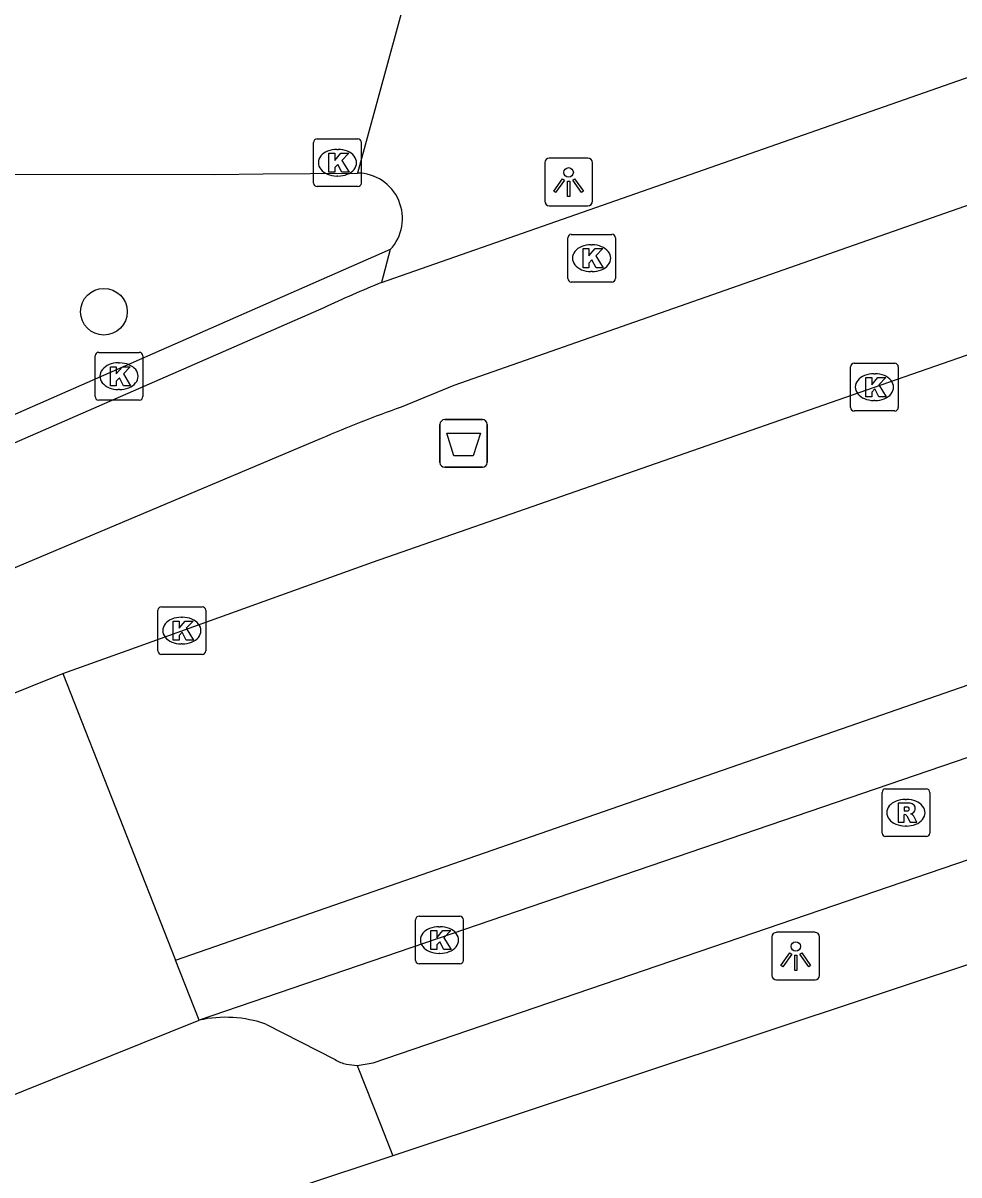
# Model space of a CAD drawing. Extents: x 161087 to 161922, y 382574 to 383873.
# Drawn here: x 161734.16 to 161753.78, y 382814.7 to 382838.86 of the extents above; entities that cross this region are included whole.
import ezdxf

# ---------------------------------------------------------------- set-up
doc = ezdxf.new("R2010")
doc.units = 0
for name, color, linetype in [('IMGEO_Afvalbak', 7, 'Continuous'), ('IMGEO_Boom', 7, 'Continuous'), ('IMGEO_Fietspad_gesloten', 7, 'Continuous'), ('IMGEO_Kolk', 7, 'Continuous'), ('IMGEO_Lichtpunt', 7, 'Continuous'), ('IMGEO_Pand', 7, 'Continuous'), ('IMGEO_Rijbaan_lokaal_gesloten', 7, 'Continuous'), ('IMGEO_Rioolput', 7, 'Continuous'), ('IMGEO_Voetpad_open', 7, 'Continuous')]:
    doc.layers.add(name, color=color, linetype=linetype)

msp = doc.modelspace()

# ---------------------------------------------------------------- linework, layer by layer
at = {"layer": 'IMGEO_Afvalbak'}
for p, q in [((161742.903, 382829.642), (161742.903, 382830.442)), ((161742.903, 382830.442), (161742.903, 382829.642)), ((161743.003, 382830.542), (161743.793, 382830.542)), ((161743.793, 382830.542), (161743.003, 382830.542)), ((161743.893, 382830.442), (161743.893, 382829.642)), ((161743.893, 382829.642), (161743.893, 382830.442)), ((161743.793, 382829.542), (161743.003, 382829.542)), ((161743.003, 382829.542), (161743.793, 382829.542))]:
    msp.add_line(p, q, dxfattribs=at)
msp.add_lwpolyline([(161743.046, 382830.256), (161743.75, 382830.256), (161743.601, 382829.786), (161743.195, 382829.786), (161743.046, 382830.256)], dxfattribs=at)
for centre, start, end in [((161743.003, 382830.442), 90, 180), ((161743.003, 382830.442), 90, 180), ((161743.793, 382830.442), 0, 90), ((161743.793, 382830.442), 360, 90), ((161743.003, 382829.642), 180, 270), ((161743.003, 382829.642), 180, 270), ((161743.793, 382829.642), 270, 0), ((161743.793, 382829.642), 270, 0)]:
    msp.add_arc(centre, 0.1, start, end, dxfattribs=at)
at = {"layer": 'IMGEO_Boom'}
msp.add_circle((161735.859, 382832.805), 0.489, dxfattribs=at)
at = {"layer": 'IMGEO_Fietspad_gesloten'}
for points in [[(161741.681, 382833.418), (161770.191, 382843.404)], [(161763.899, 382838.518), (161743.191, 382831.256), (161742.093, 382830.806)], [(161740.467, 382832.888), (161719.327, 382823.646)], [(161740.413, 382830.148), (161727.398, 382824.655), (161728.389, 382822.563)]]:
    msp.add_lwpolyline(points, dxfattribs=at)
for centre, radius, start, end in [((161752.523, 382806.929), 28.622, 112.2588, 114.9108), ((161751.235, 382804.991), 27.385, 109.5008, 113.2764)]:
    msp.add_arc(centre, radius, start, end, dxfattribs=at)
at = {"layer": 'IMGEO_Kolk'}
for p, q in [((161740.254, 382835.503), (161740.254, 382836.355)), ((161740.329, 382836.429), (161741.181, 382836.429)), ((161741.255, 382836.355), (161741.255, 382835.503)), ((161740.742, 382836.209), (161740.767, 382836.209)), ((161740.765, 382835.649), (161740.74, 382835.649)), ((161741.181, 382835.429), (161740.329, 382835.429)), ((161745.581, 382833.501), (161745.581, 382834.353)), ((161745.656, 382834.427), (161746.508, 382834.427)), ((161746.582, 382834.353), (161746.582, 382833.501)), ((161746.069, 382834.207), (161746.094, 382834.207)), ((161746.092, 382833.647), (161746.067, 382833.647)), ((161746.508, 382833.427), (161745.656, 382833.427)), ((161735.75, 382831.952), (161736.602, 382831.952)), ((161735.675, 382831.026), (161735.675, 382831.878)), ((161736.163, 382831.732), (161736.188, 382831.732)), ((161736.676, 382831.878), (161736.676, 382831.026)), ((161751.509, 382830.797), (161751.509, 382831.649)), ((161751.584, 382831.723), (161752.436, 382831.723)), ((161752.51, 382831.649), (161752.51, 382830.797)), ((161751.997, 382831.503), (161752.022, 382831.503)), ((161736.186, 382831.172), (161736.161, 382831.172)), ((161736.602, 382830.952), (161735.75, 382830.952)), ((161752.02, 382830.943), (161751.995, 382830.943)), ((161752.436, 382830.723), (161751.584, 382830.723)), ((161737.067, 382826.618), (161737.919, 382826.618)), ((161736.992, 382825.692), (161736.992, 382826.544)), ((161737.48, 382826.398), (161737.505, 382826.398)), ((161737.993, 382826.544), (161737.993, 382825.692)), ((161737.919, 382825.618), (161737.067, 382825.618)), ((161737.503, 382825.838), (161737.478, 382825.838)), ((161742.392, 382819.204), (161742.392, 382820.056)), ((161742.467, 382820.13), (161743.319, 382820.13)), ((161743.393, 382820.056), (161743.393, 382819.204)), ((161742.88, 382819.91), (161742.905, 382819.91)), ((161742.903, 382819.35), (161742.878, 382819.35)), ((161743.319, 382819.13), (161742.467, 382819.13))]:
    msp.add_line(p, q, dxfattribs=at)
for points in [[(161740.254, 382835.503), (161740.254, 382836.355)], [(161740.329, 382836.429), (161741.181, 382836.429)], [(161741.255, 382836.355), (161741.255, 382835.503)], [(161740.575, 382836.129), (161740.698, 382836.129), (161740.698, 382835.978), (161740.828, 382836.129), (161740.992, 382836.129), (161740.846, 382835.978), (161740.999, 382835.729), (161740.847, 382835.729), (161740.762, 382835.893), (161740.698, 382835.826), (161740.698, 382835.729), (161740.575, 382835.729), (161740.575, 382836.129)], [(161741.181, 382835.429), (161740.329, 382835.429)], [(161745.581, 382833.501), (161745.581, 382834.353)], [(161745.656, 382834.427), (161746.508, 382834.427)], [(161746.582, 382834.353), (161746.582, 382833.501)], [(161745.902, 382834.127), (161746.025, 382834.127), (161746.025, 382833.976), (161746.155, 382834.127), (161746.319, 382834.127), (161746.173, 382833.976), (161746.326, 382833.727), (161746.174, 382833.727), (161746.089, 382833.891), (161746.025, 382833.824), (161746.025, 382833.727), (161745.902, 382833.727), (161745.902, 382834.127)], [(161746.508, 382833.427), (161745.656, 382833.427)], [(161735.75, 382831.952), (161736.602, 382831.952)], [(161735.675, 382831.026), (161735.675, 382831.878)], [(161735.996, 382831.652), (161736.119, 382831.652), (161736.119, 382831.501), (161736.249, 382831.652), (161736.413, 382831.652), (161736.267, 382831.501), (161736.42, 382831.252), (161736.268, 382831.252), (161736.183, 382831.416), (161736.119, 382831.349), (161736.119, 382831.252), (161735.996, 382831.252), (161735.996, 382831.652)], [(161736.676, 382831.878), (161736.676, 382831.026)], [(161751.509, 382830.797), (161751.509, 382831.649)], [(161751.584, 382831.723), (161752.436, 382831.723)], [(161752.51, 382831.649), (161752.51, 382830.797)], [(161751.83, 382831.423), (161751.953, 382831.423), (161751.953, 382831.272), (161752.083, 382831.423), (161752.247, 382831.423), (161752.101, 382831.272), (161752.254, 382831.023), (161752.102, 382831.023), (161752.017, 382831.187), (161751.953, 382831.12), (161751.953, 382831.023), (161751.83, 382831.023), (161751.83, 382831.423)], [(161736.602, 382830.952), (161735.75, 382830.952)], [(161752.436, 382830.723), (161751.584, 382830.723)], [(161737.067, 382826.618), (161737.919, 382826.618)], [(161736.992, 382825.692), (161736.992, 382826.544)], [(161737.993, 382826.544), (161737.993, 382825.692)], [(161737.313, 382826.318), (161737.436, 382826.318), (161737.436, 382826.167), (161737.566, 382826.318), (161737.73, 382826.318), (161737.584, 382826.167), (161737.737, 382825.918), (161737.585, 382825.918), (161737.5, 382826.082), (161737.436, 382826.015), (161737.436, 382825.918), (161737.313, 382825.918), (161737.313, 382826.318)], [(161737.919, 382825.618), (161737.067, 382825.618)], [(161742.392, 382819.204), (161742.392, 382820.056)], [(161742.467, 382820.13), (161743.319, 382820.13)], [(161743.393, 382820.056), (161743.393, 382819.204)], [(161742.713, 382819.83), (161742.836, 382819.83), (161742.836, 382819.679), (161742.966, 382819.83), (161743.13, 382819.83), (161742.984, 382819.679), (161743.137, 382819.43), (161742.985, 382819.43), (161742.9, 382819.594), (161742.836, 382819.527), (161742.836, 382819.43), (161742.713, 382819.43), (161742.713, 382819.83)], [(161743.319, 382819.13), (161742.467, 382819.13)]]:
    msp.add_lwpolyline(points, dxfattribs=at)
for centre, start, end in [((161740.331, 382836.353), 91.552, 178.448), ((161740.331, 382836.353), 91.552, 178.448), ((161741.179, 382836.353), 1.552, 88.448), ((161741.179, 382836.353), 1.552, 88.448), ((161740.331, 382835.505), 181.552, 268.448), ((161740.331, 382835.505), 181.552, 268.448), ((161741.179, 382835.505), 271.552, 358.448), ((161741.179, 382835.505), 271.552, 358.448), ((161745.658, 382834.351), 91.552, 178.448), ((161745.658, 382834.351), 91.552, 178.448), ((161746.506, 382834.351), 1.552, 88.448), ((161746.506, 382834.351), 1.552, 88.448), ((161745.658, 382833.503), 181.552, 268.448), ((161745.658, 382833.503), 181.552, 268.448), ((161746.506, 382833.503), 271.552, 358.448), ((161746.506, 382833.503), 271.552, 358.448), ((161735.752, 382831.876), 91.552, 178.448), ((161735.752, 382831.876), 91.552, 178.448), ((161736.6, 382831.876), 1.552, 88.448), ((161736.6, 382831.876), 1.552, 88.448), ((161751.586, 382831.647), 91.552, 178.448), ((161751.586, 382831.647), 91.552, 178.448), ((161752.434, 382831.647), 1.552, 88.448), ((161752.434, 382831.647), 1.552, 88.448), ((161735.752, 382831.028), 181.552, 268.448), ((161735.752, 382831.028), 181.552, 268.448), ((161736.6, 382831.028), 271.552, 358.448), ((161736.6, 382831.028), 271.552, 358.448), ((161751.586, 382830.799), 181.552, 268.448), ((161751.586, 382830.799), 181.552, 268.448), ((161752.434, 382830.799), 271.552, 358.448), ((161752.434, 382830.799), 271.552, 358.448), ((161737.069, 382826.542), 91.552, 178.448), ((161737.069, 382826.542), 91.552, 178.448), ((161737.917, 382826.542), 1.552, 88.448), ((161737.917, 382826.542), 1.552, 88.448), ((161737.069, 382825.694), 181.552, 268.448), ((161737.069, 382825.694), 181.552, 268.448), ((161737.917, 382825.694), 271.552, 358.448), ((161737.917, 382825.694), 271.552, 358.448), ((161742.469, 382820.054), 91.552, 178.448), ((161742.469, 382820.054), 91.552, 178.448), ((161743.317, 382820.054), 1.552, 88.448), ((161743.317, 382820.054), 1.552, 88.448), ((161742.469, 382819.206), 181.552, 268.448), ((161742.469, 382819.206), 181.552, 268.448), ((161743.317, 382819.206), 271.552, 358.448), ((161743.317, 382819.206), 271.552, 358.448)]:
    msp.add_arc(centre, 0.0765, start, end, dxfattribs=at)
for centre, major_axis, ratio, start_param, end_param in [((161740.741, 382835.929), (-0.387, 0.002), 0.722429, 4.712389, 7.853982), ((161740.766, 382835.929), (-0.39, 0.002), 0.717154, 1.570796, 4.712389), ((161746.068, 382833.927), (-0.387, 0.002), 0.722429, 4.712389, 7.853982), ((161746.093, 382833.927), (-0.39, 0.002), 0.717154, 1.570796, 4.712389), ((161736.162, 382831.452), (-0.387, 0.002), 0.722429, 4.712389, 7.853982), ((161736.187, 382831.452), (-0.39, 0.002), 0.717154, 1.570796, 4.712389), ((161751.996, 382831.223), (-0.387, 0.002), 0.722429, 4.712389, 7.853982), ((161752.021, 382831.223), (-0.39, 0.002), 0.717154, 1.570796, 4.712389), ((161737.479, 382826.118), (-0.387, 0.002), 0.722429, 4.712389, 7.853982), ((161737.504, 382826.118), (-0.39, 0.002), 0.717154, 1.570796, 4.712389), ((161742.879, 382819.63), (-0.387, 0.002), 0.722429, 4.712389, 7.853982), ((161742.904, 382819.63), (-0.39, 0.002), 0.717154, 1.570796, 4.712389)]:
    msp.add_ellipse(centre, major_axis=major_axis, ratio=ratio, start_param=start_param, end_param=end_param, dxfattribs=at)
at = {"layer": 'IMGEO_Lichtpunt'}
for p, q in [((161746.003, 382836.023), (161745.195, 382836.023)), ((161746.003, 382836.023), (161745.195, 382836.023)), ((161745.101, 382835.928), (161745.101, 382835.121)), ((161745.101, 382835.928), (161745.101, 382835.121)), ((161746.097, 382835.121), (161746.097, 382835.928)), ((161746.097, 382835.121), (161746.097, 382835.928)), ((161745.195, 382835.027), (161746.003, 382835.027)), ((161745.195, 382835.027), (161746.003, 382835.027)), ((161749.862, 382819.697), (161749.862, 382818.89)), ((161749.862, 382819.697), (161749.862, 382818.89)), ((161750.764, 382819.792), (161749.956, 382819.792)), ((161750.764, 382819.792), (161749.956, 382819.792)), ((161750.858, 382818.89), (161750.858, 382819.697)), ((161750.858, 382818.89), (161750.858, 382819.697)), ((161749.956, 382818.796), (161750.764, 382818.796)), ((161749.956, 382818.796), (161750.764, 382818.796))]:
    msp.add_line(p, q, dxfattribs=at)
for points in [[(161745.475, 382835.592), (161745.514, 382835.564), (161745.326, 382835.302), (161745.288, 382835.329), (161745.475, 382835.592)], [(161745.577, 382835.544), (161745.624, 382835.544), (161745.624, 382835.222), (161745.577, 382835.222), (161745.577, 382835.544)], [(161745.687, 382835.564), (161745.725, 382835.591), (161745.912, 382835.329), (161745.873, 382835.301), (161745.687, 382835.564)], [(161750.236, 382819.361), (161750.275, 382819.333), (161750.087, 382819.071), (161750.049, 382819.098), (161750.236, 382819.361)], [(161750.448, 382819.333), (161750.486, 382819.36), (161750.673, 382819.098), (161750.634, 382819.07), (161750.448, 382819.333)], [(161750.338, 382819.313), (161750.385, 382819.313), (161750.385, 382818.991), (161750.338, 382818.991), (161750.338, 382819.313)]]:
    msp.add_lwpolyline(points, dxfattribs=at)
for centre in [(161745.6, 382835.726), (161750.361, 382819.495)]:
    msp.add_circle(centre, 0.0994, dxfattribs=at)
for centre, start, end in [((161745.195, 382835.928), 90, 180), ((161745.195, 382835.928), 90, 180), ((161746.003, 382835.928), 0, 90), ((161746.003, 382835.928), 0, 90), ((161745.195, 382835.121), 180, 270), ((161745.195, 382835.121), 180, 270), ((161746.003, 382835.121), 270, 0), ((161746.003, 382835.121), 270, 360), ((161749.956, 382819.697), 90, 180), ((161749.956, 382819.697), 90, 180), ((161750.764, 382819.697), 0, 90), ((161750.764, 382819.697), 0, 90), ((161749.956, 382818.89), 180, 270), ((161749.956, 382818.89), 180, 270), ((161750.764, 382818.89), 270, 0), ((161750.764, 382818.89), 270, 360)]:
    msp.add_arc(centre, 0.0946, start, end, dxfattribs=at)
at = {"layer": 'IMGEO_Pand'}
for points in [[(161765.152, 382822.617), (161764.869, 382822.537), (161764.841, 382822.53), (161764.78, 382822.713), (161741.914, 382815.103)], [(161741.914, 382815.103), (161737.983, 382813.795), (161737.9, 382813.764)]]:
    msp.add_lwpolyline(points, dxfattribs=at)
at = {"layer": 'IMGEO_Rijbaan_lokaal_gesloten'}
for points in [[(161737.362, 382819.209), (161767.109, 382829.547), (161774.717, 382832.23), (161779.972, 382833.544), (161784.515, 382834.256), (161788.346, 382834.584), (161795.133, 382834.857), (161826.222, 382836.445), (161841.766, 382837.156), (161855.272, 382837.15)], [(161735.002, 382825.222), (161736.346, 382825.698), (161741.488, 382827.556), (161752.01, 382831.223), (161764.683, 382835.636), (161764.885, 382835.707)], [(161766.768, 382827.835), (161737.856, 382817.95)], [(161728.389, 382822.563), (161735.002, 382825.222)], [(161735.002, 382825.222), (161737.362, 382819.209)], [(161737.856, 382817.95), (161737.362, 382819.209)], [(161723.765, 382812.28), (161737.856, 382817.95)]]:
    msp.add_lwpolyline(points, dxfattribs=at)
at = {"layer": 'IMGEO_Rioolput'}
for p, q in [((161752.169, 382821.874), (161752.169, 382822.726)), ((161752.244, 382822.8), (161753.096, 382822.8)), ((161753.17, 382822.726), (161753.17, 382821.874)), ((161752.657, 382822.58), (161752.682, 382822.58)), ((161752.68, 382822.02), (161752.655, 382822.02)), ((161753.096, 382821.8), (161752.244, 382821.8))]:
    msp.add_line(p, q, dxfattribs=at)
for points in [[(161752.169, 382821.874), (161752.169, 382822.726)], [(161752.244, 382822.8), (161753.096, 382822.8)], [(161753.17, 382822.726), (161753.17, 382821.874)], [(161752.758, 382822.498), (161752.506, 382822.5), (161752.506, 382822.1)], [(161752.506, 382822.1), (161752.63, 382822.1), (161752.63, 382822.262), (161752.641, 382822.262)], [(161752.684, 382822.419), (161752.63, 382822.419), (161752.63, 382822.338)], [(161752.63, 382822.338), (161752.682, 382822.338)], [(161752.688, 382822.233), (161752.759, 382822.1), (161752.899, 382822.1), (161752.834, 382822.226)], [(161753.096, 382821.8), (161752.244, 382821.8)]]:
    msp.add_lwpolyline(points, dxfattribs=at)
for centre, radius, start, end in [((161752.246, 382822.724), 0.0765, 91.552, 178.448), ((161752.246, 382822.724), 0.0765, 91.552, 178.448), ((161753.094, 382822.724), 0.0765, 1.552, 88.448), ((161753.094, 382822.724), 0.0765, 1.552, 88.448), ((161752.757, 382822.388), 0.109, 350.3612, 89.416), ((161752.64, 382822.209), 0.0533, 26.0293, 88.6989), ((161752.666, 382822.527), 0.19, 274.7715, 282.9687), ((161752.69, 382822.323), 0.0964, 77.0061, 93.1865), ((161752.704, 382822.38), 0.0378, 276.6634, 79.6772), ((161752.755, 382822.388), 0.112, 277.5842, 350.9817), ((161752.739, 382822.173), 0.108, 29.5134, 73.7905), ((161752.246, 382821.876), 0.0765, 181.552, 268.448), ((161752.246, 382821.876), 0.0765, 181.552, 268.448), ((161753.094, 382821.876), 0.0765, 271.552, 358.448), ((161753.094, 382821.876), 0.0765, 271.552, 358.448)]:
    msp.add_arc(centre, radius, start, end, dxfattribs=at)
for centre, major_axis, ratio, start_param, end_param in [((161752.656, 382822.3), (-0.387, 0.002), 0.722429, 4.712389, 7.853982), ((161752.681, 382822.3), (-0.39, 0.002), 0.717154, 1.570796, 4.712389)]:
    msp.add_ellipse(centre, major_axis=major_axis, ratio=ratio, start_param=start_param, end_param=end_param, dxfattribs=at)
at = {"layer": 'IMGEO_Voetpad_open'}
for points in [[(161742.655, 382841.135), (161741.172, 382835.713)], [(161717.159, 382835.65), (161729.521, 382835.693), (161738.184, 382835.679), (161739.196, 382835.695), (161741.172, 382835.713)], [(161741.859, 382834.108), (161737.635, 382832.249), (161719.905, 382824.464)], [(161741.859, 382834.108), (161741.681, 382833.418)], [(161741.169, 382817.001), (161741.503, 382817.057), (161764.249, 382824.83), (161764.605, 382825.073), (161764.858, 382825.343), (161765.556, 382826.811)], [(161739.254, 382817.867), (161740.704, 382817.123)], [(161740.945, 382817.024), (161741.169, 382817.001)], [(161741.169, 382817.001), (161741.662, 382815.745), (161741.914, 382815.103)]]:
    msp.add_lwpolyline(points, dxfattribs=at)
for centre, radius, start, end in [((161741.164, 382834.76), 0.953, 316.8324, 89.513), ((161738.409, 382815.446), 2.564, 70.7562, 102.4484), ((161741.141, 382817.845), 0.844, 238.7858, 256.5496)]:
    msp.add_arc(centre, radius, start, end, dxfattribs=at)

doc.saveas('drawing.dxf')
